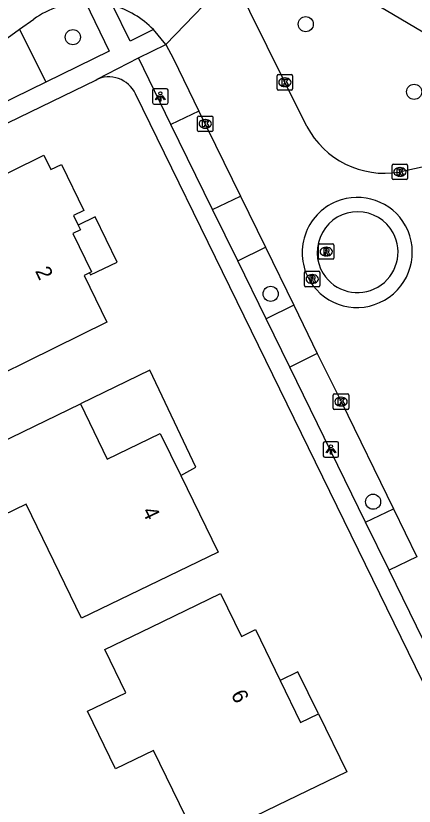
# Model space of a CAD drawing. Extents: x 160457 to 162082, y 388340 to 389736.
# Drawn here: x 160735.1 to 160760.9, y 389283.2 to 389334.3 of the extents above; entities that cross this region are included whole.
import ezdxf

# ---------------------------------------------------------------- set-up
doc = ezdxf.new("R2010")
doc.units = 0
for name, color, linetype in [('IMGEO_Boom', 7, 'Continuous'), ('IMGEO_Kolk', 7, 'Continuous'), ('IMGEO_Lichtpunt', 7, 'Continuous'), ('IMGEO_Pand', 7, 'Continuous'), ('IMGEO_Pand_nummerreeks', 7, 'Continuous'), ('IMGEO_Pand_overbouw', 7, 'Continuous'), ('IMGEO_Parkeervlak_open', 7, 'Continuous'), ('IMGEO_Rijbaan_lokaal_gesloten', 7, 'Continuous'), ('IMGEO_Rijbaan_lokaal_open', 7, 'Continuous'), ('IMGEO_Rioolput', 7, 'Continuous'), ('IMGEO_Voetpad_open', 7, 'Continuous')]:
    doc.layers.add(name, color=color, linetype=linetype)

msp = doc.modelspace()

# ---------------------------------------------------------------- linework, layer by layer
at = {"layer": 'IMGEO_Boom'}
for centre in [(160753.896, 389333.8), (160738.81, 389332.959), (160760.919, 389329.422), (160751.624, 389316.336), (160758.26, 389302.874)]:
    msp.add_circle(centre, 0.489, dxfattribs=at)
at = {"layer": 'IMGEO_Kolk'}
for p, q in [((160752.043, 389329.611), (160752.043, 389330.463)), ((160752.118, 389330.537), (160752.97, 389330.537)), ((160752.531, 389330.317), (160752.556, 389330.317)), ((160753.044, 389330.463), (160753.044, 389329.611)), ((160752.97, 389329.537), (160752.118, 389329.537)), ((160752.554, 389329.757), (160752.529, 389329.757)), ((160746.887, 389326.92), (160746.887, 389327.772)), ((160746.962, 389327.846), (160747.814, 389327.846)), ((160747.888, 389327.772), (160747.888, 389326.92)), ((160747.375, 389327.626), (160747.4, 389327.626)), ((160747.814, 389326.846), (160746.962, 389326.846)), ((160747.398, 389327.066), (160747.373, 389327.066)), ((160759.495, 389323.807), (160759.495, 389324.659)), ((160759.57, 389324.733), (160760.422, 389324.733)), ((160760.496, 389324.659), (160760.496, 389323.807)), ((160759.983, 389324.513), (160760.008, 389324.513)), ((160760.422, 389323.733), (160759.57, 389323.733)), ((160760.006, 389323.953), (160759.981, 389323.953)), ((160755.757, 389309.857), (160756.609, 389309.857)), ((160755.682, 389308.931), (160755.682, 389309.783)), ((160756.17, 389309.637), (160756.195, 389309.637)), ((160756.683, 389309.783), (160756.683, 389308.931)), ((160756.609, 389308.857), (160755.757, 389308.857)), ((160756.193, 389309.077), (160756.168, 389309.077))]:
    msp.add_line(p, q, dxfattribs=at)
for points in [[(160752.043, 389329.611), (160752.043, 389330.463)], [(160752.118, 389330.537), (160752.97, 389330.537)], [(160753.044, 389330.463), (160753.044, 389329.611)], [(160752.364, 389330.237), (160752.487, 389330.237), (160752.487, 389330.086), (160752.617, 389330.237), (160752.781, 389330.237), (160752.635, 389330.086), (160752.788, 389329.837), (160752.636, 389329.837), (160752.551, 389330.001), (160752.487, 389329.934), (160752.487, 389329.837), (160752.364, 389329.837), (160752.364, 389330.237)], [(160752.97, 389329.537), (160752.118, 389329.537)], [(160746.887, 389326.92), (160746.887, 389327.772)], [(160746.962, 389327.846), (160747.814, 389327.846)], [(160747.888, 389327.772), (160747.888, 389326.92)], [(160747.208, 389327.546), (160747.331, 389327.546), (160747.331, 389327.395), (160747.461, 389327.546), (160747.625, 389327.546), (160747.479, 389327.395), (160747.632, 389327.146), (160747.48, 389327.146), (160747.395, 389327.31), (160747.331, 389327.243), (160747.331, 389327.146), (160747.208, 389327.146), (160747.208, 389327.546)], [(160747.814, 389326.846), (160746.962, 389326.846)], [(160759.495, 389323.807), (160759.495, 389324.659)], [(160759.57, 389324.733), (160760.422, 389324.733)], [(160760.496, 389324.659), (160760.496, 389323.807)], [(160759.816, 389324.433), (160759.939, 389324.433), (160759.939, 389324.282), (160760.069, 389324.433), (160760.233, 389324.433), (160760.087, 389324.282), (160760.24, 389324.033), (160760.088, 389324.033), (160760.003, 389324.197), (160759.939, 389324.13), (160759.939, 389324.033), (160759.816, 389324.033), (160759.816, 389324.433)], [(160760.422, 389323.733), (160759.57, 389323.733)], [(160755.757, 389309.857), (160756.609, 389309.857)], [(160755.682, 389308.931), (160755.682, 389309.783)], [(160756.003, 389309.557), (160756.126, 389309.557), (160756.126, 389309.406), (160756.256, 389309.557), (160756.42, 389309.557), (160756.274, 389309.406), (160756.427, 389309.157), (160756.275, 389309.157), (160756.19, 389309.321), (160756.126, 389309.254), (160756.126, 389309.157), (160756.003, 389309.157), (160756.003, 389309.557)], [(160756.683, 389309.783), (160756.683, 389308.931)], [(160756.609, 389308.857), (160755.757, 389308.857)]]:
    msp.add_lwpolyline(points, dxfattribs=at)
for centre, start, end in [((160752.12, 389330.461), 91.552, 178.448), ((160752.12, 389330.461), 91.552, 178.448), ((160752.968, 389330.461), 1.552, 88.448), ((160752.968, 389330.461), 1.552, 88.448), ((160752.12, 389329.613), 181.552, 268.448), ((160752.12, 389329.613), 181.552, 268.448), ((160752.968, 389329.613), 271.552, 358.448), ((160752.968, 389329.613), 271.552, 358.448), ((160746.964, 389327.77), 91.552, 178.448), ((160746.964, 389327.77), 91.552, 178.448), ((160747.812, 389327.77), 1.552, 88.448), ((160747.812, 389327.77), 1.552, 88.448), ((160746.964, 389326.922), 181.552, 268.448), ((160746.964, 389326.922), 181.552, 268.448), ((160747.812, 389326.922), 271.552, 358.448), ((160747.812, 389326.922), 271.552, 358.448), ((160759.572, 389324.657), 91.552, 178.448), ((160759.572, 389324.657), 91.552, 178.448), ((160760.42, 389324.657), 1.552, 88.448), ((160760.42, 389324.657), 1.552, 88.448), ((160759.572, 389323.809), 181.552, 268.448), ((160759.572, 389323.809), 181.552, 268.448), ((160760.42, 389323.809), 271.552, 358.448), ((160760.42, 389323.809), 271.552, 358.448), ((160755.759, 389309.781), 91.552, 178.448), ((160755.759, 389309.781), 91.552, 178.448), ((160756.607, 389309.781), 1.552, 88.448), ((160756.607, 389309.781), 1.552, 88.448), ((160755.759, 389308.933), 181.552, 268.448), ((160755.759, 389308.933), 181.552, 268.448), ((160756.607, 389308.933), 271.552, 358.448), ((160756.607, 389308.933), 271.552, 358.448)]:
    msp.add_arc(centre, 0.0765, start, end, dxfattribs=at)
for centre, major_axis, ratio, start_param, end_param in [((160752.53, 389330.037), (-0.387, 0.002), 0.722429, 4.712389, 7.853982), ((160752.555, 389330.037), (-0.39, 0.002), 0.717154, 1.570796, 4.712389), ((160747.374, 389327.346), (-0.387, 0.002), 0.722429, 4.712389, 7.853982), ((160747.399, 389327.346), (-0.39, 0.002), 0.717154, 1.570796, 4.712389), ((160759.982, 389324.233), (-0.387, 0.002), 0.722429, 4.712389, 7.853982), ((160760.007, 389324.233), (-0.39, 0.002), 0.717154, 1.570796, 4.712389), ((160756.169, 389309.357), (-0.387, 0.002), 0.722429, 4.712389, 7.853982), ((160756.194, 389309.357), (-0.39, 0.002), 0.717154, 1.570796, 4.712389)]:
    msp.add_ellipse(centre, major_axis=major_axis, ratio=ratio, start_param=start_param, end_param=end_param, dxfattribs=at)
at = {"layer": 'IMGEO_Lichtpunt'}
for p, q in [((160743.979, 389329.525), (160743.979, 389328.718)), ((160743.979, 389329.525), (160743.979, 389328.718)), ((160744.881, 389329.62), (160744.073, 389329.62)), ((160744.881, 389329.62), (160744.073, 389329.62)), ((160744.975, 389328.718), (160744.975, 389329.525)), ((160744.975, 389328.718), (160744.975, 389329.525)), ((160744.073, 389328.624), (160744.881, 389328.624)), ((160744.073, 389328.624), (160744.881, 389328.624)), ((160755.934, 389306.754), (160755.126, 389306.754)), ((160755.934, 389306.754), (160755.126, 389306.754)), ((160755.032, 389306.659), (160755.032, 389305.852)), ((160755.032, 389306.659), (160755.032, 389305.852)), ((160756.028, 389305.852), (160756.028, 389306.659)), ((160756.028, 389305.852), (160756.028, 389306.659)), ((160755.126, 389305.758), (160755.934, 389305.758)), ((160755.126, 389305.758), (160755.934, 389305.758))]:
    msp.add_line(p, q, dxfattribs=at)
for points in [[(160744.353, 389329.189), (160744.392, 389329.161), (160744.204, 389328.899), (160744.166, 389328.926), (160744.353, 389329.189)], [(160744.455, 389329.141), (160744.502, 389329.141), (160744.502, 389328.819), (160744.455, 389328.819), (160744.455, 389329.141)], [(160744.565, 389329.161), (160744.603, 389329.188), (160744.79, 389328.926), (160744.751, 389328.898), (160744.565, 389329.161)], [(160755.406, 389306.323), (160755.445, 389306.295), (160755.257, 389306.033), (160755.219, 389306.06), (160755.406, 389306.323)], [(160755.508, 389306.275), (160755.555, 389306.275), (160755.555, 389305.953), (160755.508, 389305.953), (160755.508, 389306.275)], [(160755.618, 389306.295), (160755.656, 389306.322), (160755.843, 389306.06), (160755.804, 389306.032), (160755.618, 389306.295)]]:
    msp.add_lwpolyline(points, dxfattribs=at)
for centre in [(160744.478, 389329.323), (160755.531, 389306.457)]:
    msp.add_circle(centre, 0.0994, dxfattribs=at)
for centre, start, end in [((160744.073, 389329.525), 90, 180), ((160744.073, 389329.525), 90, 180), ((160744.881, 389329.525), 0, 90), ((160744.881, 389329.525), 0, 90), ((160744.073, 389328.718), 180, 270), ((160744.073, 389328.718), 180, 270), ((160744.881, 389328.718), 270, 0), ((160744.881, 389328.718), 270, 360), ((160755.126, 389306.659), 90, 180), ((160755.126, 389306.659), 90, 180), ((160755.934, 389306.659), 0, 90), ((160755.934, 389306.659), 0, 90), ((160755.126, 389305.852), 180, 270), ((160755.126, 389305.852), 180, 270), ((160755.934, 389305.852), 270, 0), ((160755.934, 389305.852), 270, 360)]:
    msp.add_arc(centre, 0.0946, start, end, dxfattribs=at)
at = {"layer": 'IMGEO_Pand'}
for points in [[(160727.129, 389312.412), (160729.59, 389313.623), (160728.273, 389316.298), (160727.789, 389316.06), (160725.905, 389319.89), (160729.645, 389321.731), (160729.504, 389322.017), (160732.45, 389323.473), (160732.591, 389323.186), (160736.932, 389325.321), (160737.389, 389324.385), (160738.073, 389324.719), (160739.527, 389321.74), (160738.843, 389321.406), (160739.152, 389320.774), (160739.296, 389320.479), (160738.813, 389320.244), (160740.022, 389317.757), (160739.898, 389317.697), (160739.538, 389317.522), (160741.008, 389314.497), (160729.01, 389308.591), (160727.129, 389312.412)], [(160729.798, 389299.813), (160727.92, 389303.689), (160734.806, 389307.025), (160739.305, 389309.204), (160741.034, 389305.634), (160744.468, 389307.298), (160745.801, 389304.562), (160748.215, 389299.609), (160743.716, 389297.43), (160739.373, 389295.326), (160735.792, 389302.717), (160729.798, 389299.813)], [(160744.043, 389286.764), (160741.568, 389285.566), (160739.76, 389289.301), (160742.235, 389290.499), (160740.88, 389293.297), (160743.885, 389294.752), (160748.385, 389296.931), (160749.729, 389294.157), (160750.645, 389294.6), (160752.242, 389291.306), (160753.565, 389288.576), (160754.732, 389289.141), (160756.555, 389285.379), (160752.055, 389283.201), (160746.962, 389280.735), (160744.043, 389286.764)]]:
    msp.add_lwpolyline(points, dxfattribs=at)
at = {"layer": 'IMGEO_Pand_overbouw'}
for points in [[(160739.152, 389320.774), (160739.296, 389320.479), (160738.813, 389320.244), (160740.022, 389317.757), (160739.898, 389317.697), (160739.954, 389317.578), (160741.676, 389318.391), (160740.255, 389321.315)], [(160739.305, 389309.204), (160741.034, 389305.634), (160744.468, 389307.298), (160745.801, 389304.562), (160746.784, 389305.107), (160743.786, 389311.389)], [(160752.242, 389291.306), (160753.565, 389288.576), (160754.732, 389289.141), (160753.375, 389291.85)]]:
    msp.add_lwpolyline(points, close=True, dxfattribs=at)
at = {"layer": 'IMGEO_Parkeervlak_open'}
for points in [[(160735.351, 389333.479), (160737.049, 389330.036)], [(160746.981, 389328.175), (160745.158, 389327.301)]]:
    msp.add_lwpolyline(points, dxfattribs=at)
at = {"layer": 'IMGEO_Rijbaan_lokaal_gesloten'}
for points in [[(160744.832, 389332.486), (160749.122, 389336.954)], [(160753.965, 389327.183), (160752.545, 389330.037), (160749.122, 389336.954)], [(160735.351, 389333.479), (160736.276, 389334.124)], [(160732.371, 389331.321), (160733.178, 389331.902), (160735.351, 389333.479)], [(160744.832, 389332.486), (160744.024, 389333.447)], [(160744.832, 389332.486), (160745.334, 389331.553), (160746.981, 389328.175)], [(160746.981, 389328.175), (160749.68, 389322.67)], [(160764.228, 389325.096), (160761.438, 389324.546), (160759.945, 389324.22)], [(160749.68, 389322.67), (160751.293, 389319.359)], [(160751.293, 389319.359), (160753.131, 389315.602)], [(160753.131, 389315.602), (160754.646, 389312.47)], [(160754.646, 389312.47), (160756.182, 389309.356), (160759.581, 389302.424)], [(160759.581, 389302.424), (160761.102, 389299.308)]]:
    msp.add_lwpolyline(points, dxfattribs=at)
for centre, radius, start, end in [((160739.775, 389329.181), 6.056, 91.4453, 125.291), ((160739.816, 389329.393), 5.844, 43.9319, 74.4726), ((160759.012, 389329.854), 5.71, 207.884, 279.4006)]:
    msp.add_arc(centre, radius, start, end, dxfattribs=at)
at = {"layer": 'IMGEO_Rijbaan_lokaal_open'}
for centre, radius, start, end in [((160757.242, 389319), 3.579, 112.3321, 210.5837), ((160757.242, 389319.003), 3.576, 29.0856, 112.3514), ((160757.264, 389319.02), 2.629, 29.0007, 211.4275), ((160757.222, 389319.034), 3.578, 299.8428, 28.4993), ((160757.247, 389319.049), 2.63, 212.1569, 28.2712), ((160757.221, 389319.032), 3.577, 211.1911, 299.8805)]:
    msp.add_arc(centre, radius, start, end, dxfattribs=at)
at = {"layer": 'IMGEO_Rioolput'}
for p, q in [((160754.797, 389319.572), (160755.649, 389319.572)), ((160754.722, 389318.646), (160754.722, 389319.498)), ((160755.21, 389319.352), (160755.235, 389319.352)), ((160755.723, 389319.498), (160755.723, 389318.646)), ((160755.649, 389318.572), (160754.797, 389318.572)), ((160755.233, 389318.792), (160755.208, 389318.792)), ((160753.814, 389316.874), (160753.814, 389317.726)), ((160753.889, 389317.8), (160754.741, 389317.8)), ((160754.302, 389317.58), (160754.327, 389317.58)), ((160754.815, 389317.726), (160754.815, 389316.874)), ((160754.325, 389317.02), (160754.3, 389317.02)), ((160754.741, 389316.8), (160753.889, 389316.8))]:
    msp.add_line(p, q, dxfattribs=at)
for points in [[(160754.797, 389319.572), (160755.649, 389319.572)], [(160754.722, 389318.646), (160754.722, 389319.498)], [(160755.311, 389319.27), (160755.059, 389319.272), (160755.059, 389318.872)], [(160755.059, 389318.872), (160755.183, 389318.872), (160755.183, 389319.034), (160755.194, 389319.034)], [(160755.237, 389319.191), (160755.183, 389319.191), (160755.183, 389319.11)], [(160755.183, 389319.11), (160755.235, 389319.11)], [(160755.723, 389319.498), (160755.723, 389318.646)], [(160755.649, 389318.572), (160754.797, 389318.572)], [(160755.241, 389319.005), (160755.312, 389318.872), (160755.452, 389318.872), (160755.387, 389318.998)], [(160753.814, 389316.874), (160753.814, 389317.726)], [(160753.889, 389317.8), (160754.741, 389317.8)], [(160754.403, 389317.498), (160754.151, 389317.5), (160754.151, 389317.1)], [(160754.815, 389317.726), (160754.815, 389316.874)], [(160754.151, 389317.1), (160754.275, 389317.1), (160754.275, 389317.262), (160754.286, 389317.262)], [(160754.329, 389317.419), (160754.275, 389317.419), (160754.275, 389317.338)], [(160754.275, 389317.338), (160754.327, 389317.338)], [(160754.333, 389317.233), (160754.404, 389317.1), (160754.544, 389317.1), (160754.479, 389317.226)], [(160754.741, 389316.8), (160753.889, 389316.8)]]:
    msp.add_lwpolyline(points, dxfattribs=at)
for centre, radius, start, end in [((160754.799, 389319.496), 0.0765, 91.552, 178.448), ((160754.799, 389319.496), 0.0765, 91.552, 178.448), ((160755.647, 389319.496), 0.0765, 1.552, 88.448), ((160755.647, 389319.496), 0.0765, 1.552, 88.448), ((160755.193, 389318.981), 0.0533, 26.0293, 88.6989), ((160755.219, 389319.299), 0.19, 274.7715, 282.9687), ((160755.243, 389319.095), 0.0964, 77.0061, 93.1865), ((160755.257, 389319.152), 0.0378, 276.6634, 79.6772), ((160755.31, 389319.16), 0.109, 350.3612, 89.416), ((160755.308, 389319.16), 0.112, 277.5842, 350.9817), ((160755.292, 389318.945), 0.108, 29.5134, 73.7905), ((160754.799, 389318.648), 0.0765, 181.552, 268.448), ((160754.799, 389318.648), 0.0765, 181.552, 268.448), ((160755.647, 389318.648), 0.0765, 271.552, 358.448), ((160755.647, 389318.648), 0.0765, 271.552, 358.448), ((160753.891, 389317.724), 0.0765, 91.552, 178.448), ((160753.891, 389317.724), 0.0765, 91.552, 178.448), ((160754.402, 389317.388), 0.109, 350.3612, 89.416), ((160754.739, 389317.724), 0.0765, 1.552, 88.448), ((160754.739, 389317.724), 0.0765, 1.552, 88.448), ((160754.285, 389317.209), 0.0533, 26.0293, 88.6989), ((160754.311, 389317.527), 0.19, 274.7715, 282.9687), ((160754.335, 389317.323), 0.0964, 77.0061, 93.1865), ((160754.349, 389317.38), 0.0378, 276.6634, 79.6772), ((160754.4, 389317.388), 0.112, 277.5842, 350.9817), ((160754.384, 389317.173), 0.108, 29.5134, 73.7905), ((160753.891, 389316.876), 0.0765, 181.552, 268.448), ((160753.891, 389316.876), 0.0765, 181.552, 268.448), ((160754.739, 389316.876), 0.0765, 271.552, 358.448), ((160754.739, 389316.876), 0.0765, 271.552, 358.448)]:
    msp.add_arc(centre, radius, start, end, dxfattribs=at)
for centre, major_axis, ratio, start_param, end_param in [((160755.209, 389319.072), (-0.387, 0.002), 0.722429, 4.712389, 7.853982), ((160755.234, 389319.072), (-0.39, 0.002), 0.717154, 1.570796, 4.712389), ((160754.301, 389317.3), (-0.387, 0.002), 0.722429, 4.712389, 7.853982), ((160754.326, 389317.3), (-0.39, 0.002), 0.717154, 1.570796, 4.712389)]:
    msp.add_ellipse(centre, major_axis=major_axis, ratio=ratio, start_param=start_param, end_param=end_param, dxfattribs=at)
at = {"layer": 'IMGEO_Voetpad_open'}
for points in [[(160750.601, 389339.623), (160757.792, 389335.507), (160765.54, 389330.906), (160767.248, 389329.874)], [(160739.622, 389335.235), (160741.171, 389332.046), (160737.049, 389330.036)], [(160744.024, 389333.447), (160742.522, 389332.704), (160741.38, 389335.023)], [(160743.053, 389331.623), (160744.832, 389332.486)], [(160740.296, 389330.183), (160740.388, 389330.237), (160743.053, 389331.623)], [(160745.158, 389327.301), (160743.053, 389331.623)], [(160737.049, 389330.036), (160709.836, 389316.725), (160689.045, 389306.539)], [(160710.544, 389315.737), (160710.526, 389315.762), (160740.296, 389330.183)], [(160787.773, 389237.5), (160781.648, 389250), (160771.18, 389271.362), (160749.444, 389315.82), (160742.861, 389329.29)], [(160747.855, 389321.802), (160745.158, 389327.301)], [(160747.855, 389321.802), (160749.68, 389322.67)], [(160749.487, 389318.484), (160747.855, 389321.802)], [(160749.487, 389318.484), (160751.293, 389319.359)], [(160751.322, 389314.718), (160749.487, 389318.484)], [(160753.131, 389315.602), (160751.322, 389314.718)], [(160752.861, 389311.593), (160751.322, 389314.718)], [(160754.646, 389312.47), (160752.861, 389311.593)], [(160757.773, 389301.559), (160752.861, 389311.593)], [(160757.773, 389301.559), (160759.581, 389302.424)], [(160759.302, 389298.434), (160757.773, 389301.559)], [(160761.102, 389299.308), (160759.302, 389298.434)], [(160765.079, 389286.583), (160759.302, 389298.434)]]:
    msp.add_lwpolyline(points, dxfattribs=at)
msp.add_arc((160741.147, 389328.498), 1.888, 24.7977, 116.8114, dxfattribs=at)

# ---------------------------------------------------------------- texts
at = {"layer": 'IMGEO_Pand_nummerreeks'}
for s, rotation, p in [('2', 295.9257, (160736.346, 389317.817)), ('4', 295.9809, (160743.273, 389302.264)), ('6', 295.8608, (160749.033, 389290.405))]:
    msp.add_text(s, height=1, rotation=rotation, dxfattribs=at).set_placement(p)

doc.saveas('drawing.dxf')
